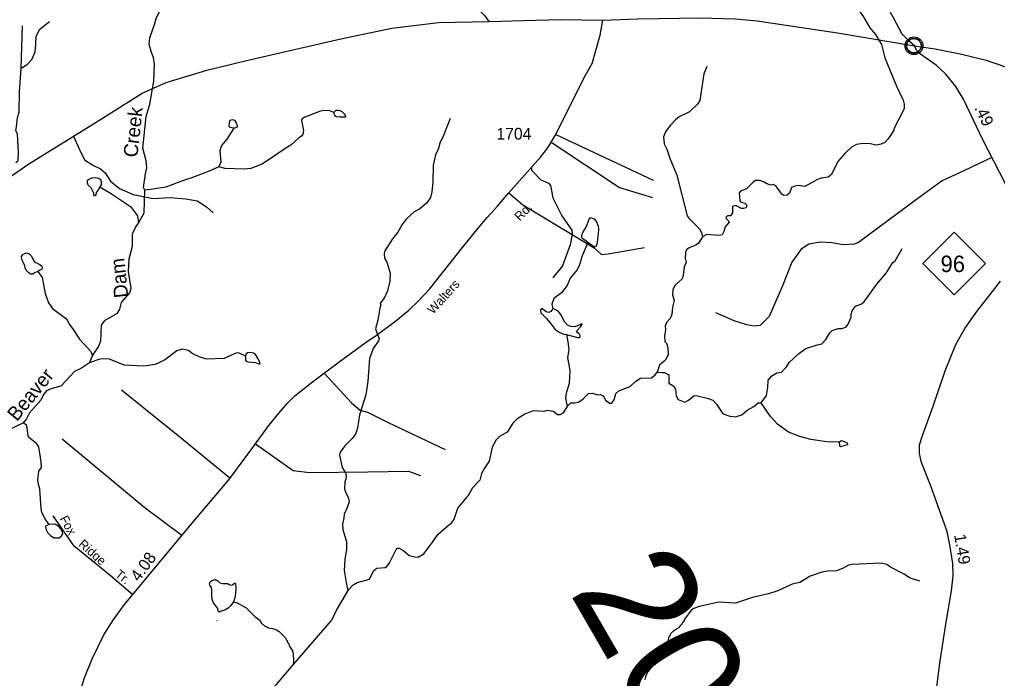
# Model space of a CAD drawing. Extents: x 2056842 to 2160602, y 826753 to 1016856.
# Drawn here: x 2115534 to 2125925, y 864081 to 871079 of the extents above; entities that cross this region are included whole.
import ezdxf

# ---------------------------------------------------------------- set-up
doc = ezdxf.new("R2010")
doc.units = 0
for name, color, linetype in [('Exist Civil Demographics Community CELL', 7, 'Continuous'), ('Exist Hydrographic Creek Single Shore', 7, 'Continuous'), ('Exist Hydrographic Creek Single Shore Label', 7, 'Continuous'), ('Exist Hydrographic Misc Water Feature', 7, 'Continuous'), ('Exist Road Non-System Type 51', 7, 'Continuous'), ('Exist Road Non-System Type 51 Label', 7, 'Continuous'), ('Exist Road Primary NC Attributed', 7, 'Continuous'), ('Exist Road Primary NC Service Mileage Hundredths English Label', 7, 'Continuous'), ('Exist Road Primary NC Shield CELL', 7, 'Continuous'), ('Exist Road Primary NC Shield Number Label', 7, 'Continuous'), ('Exist Road Secondary Mileage Hundredths English Label', 7, 'Continuous'), ('Exist Road Secondary Structure Standard Bridge Number Label', 7, 'Continuous'), ('Exist Road Secondary Type 51 Attributed', 7, 'Continuous'), ('Exist Road Secondary Type 51 Label', 7, 'Continuous'), ('Exist Road Secondary Type 51 Number Label', 7, 'Continuous')]:
    doc.layers.add(name, color=color, linetype=linetype)

msp = doc.modelspace()

# ---------------------------------------------------------------- linework, layer by layer
at = {"layer": 'Exist Civil Demographics Community CELL'}
msp.add_lwpolyline([(2124960, 870814), (2124961, 870819), (2124963, 870826), (2124966, 870833), (2124969, 870839), (2124972, 870844), (2124976, 870849), (2124980, 870854), (2124984, 870858), (2124990, 870863), (2124995, 870867), (2125000, 870870), (2125005, 870872), (2125011, 870874), (2125016, 870876), (2125021, 870877), (2125025, 870878), (2125029, 870879), (2125036, 870879), (2125040, 870879), (2125046, 870879), (2125051, 870878), (2125056, 870877), (2125061, 870876), (2125066, 870874), (2125073, 870871), (2125079, 870867), (2125084, 870864), (2125089, 870860), (2125092, 870856), (2125097, 870852), (2125100, 870847), (2125103, 870843), (2125107, 870838), (2125109, 870833), (2125111, 870828), (2125113, 870823), (2125114, 870818), (2125115, 870812), (2125116, 870807), (2125116, 870801), (2125116, 870795), (2125115, 870790), (2125114, 870784), (2125113, 870778), (2125111, 870772), (2125108, 870767), (2125105, 870761), (2125102, 870756), (2125098, 870751), (2125094, 870746), (2125089, 870742), (2125084, 870737), (2125079, 870734), (2125075, 870731), (2125068, 870728), (2125061, 870726), (2125055, 870724), (2125048, 870723), (2125044, 870722), (2125039, 870722), (2125034, 870722), (2125029, 870722), (2125024, 870723), (2125018, 870724), (2125013, 870726), (2125008, 870728), (2125003, 870730), (2125000, 870732), (2124993, 870736), (2124987, 870740), (2124982, 870745), (2124978, 870750), (2124975, 870754), (2124972, 870758), (2124968, 870765), (2124966, 870768), (2124964, 870772), (2124961, 870781), (2124960, 870788), (2124959, 870793), (2124959, 870799), (2124959, 870804), (2124959, 870810)], close=True, dxfattribs=at)
for centre, radius in [((2125038, 870801), 94.3), ((2125037, 870801), 76.7)]:
    msp.add_circle(centre, radius, dxfattribs=at)
at = {"layer": 'Exist Hydrographic Creek Single Shore'}
for points in [[(2116864, 869267), (2116850, 869295), (2116872, 869442), (2116887, 869506), (2116881, 869578), (2116843, 869712), (2116879, 870050), (2116917, 870180), (2116961, 870426), (2116967, 870606), (2116956, 870678), (2116936, 870730), (2116912, 870816), (2116919, 870884), (2116973, 871038), (2116985, 871090), (2117068, 871261)], [(2124402, 871239), (2124495, 871118), (2124570, 870990), (2124630, 870922), (2124694, 870815), (2124729, 870673), (2124853, 870371), (2124923, 870222), (2124935, 870182), (2124933, 870130), (2124830, 869932), (2124822, 869899), (2124765, 869813), (2124729, 869773), (2124689, 869755), (2124641, 869745), (2124573, 869760), (2124493, 869764), (2124426, 869753), (2124375, 869725), (2124304, 869655)], [(2120111, 870029), (2120039, 869848), (2120000, 869768), (2119982, 869700), (2119955, 869646), (2119929, 869528), (2119926, 869352), (2119916, 869250), (2119900, 869190), (2119863, 869131), (2119785, 869065), (2119728, 869037), (2119641, 868958), (2119600, 868902), (2119554, 868822), (2119497, 868750), (2119415, 868624), (2119409, 868595), (2119413, 868544), (2119437, 868504), (2119472, 868384), (2119470, 868300), (2119445, 868198), (2119411, 868128), (2119367, 868065), (2119372, 868044), (2119362, 868013), (2119342, 867887), (2119315, 867795), (2119339, 867735)], [(2124304, 869655), (2124230, 869573), (2124162, 869435), (2124127, 869404), (2124051, 869394), (2124011, 869382), (2123975, 869358), (2123877, 869307), (2123810, 869315), (2123773, 869311), (2123737, 869294), (2123714, 869235), (2123690, 869214), (2123654, 869212), (2123634, 869224), (2123569, 869312), (2123541, 869328), (2123517, 869320), (2123473, 869334), (2123445, 869351), (2123403, 869371), (2123353, 869369), (2123325, 869349), (2123258, 869281), (2123194, 869256), (2123182, 869238), (2123186, 869154), (2123194, 869144), (2123242, 869128), (2123262, 869109), (2123256, 869080), (2123228, 869072), (2123204, 869072), (2123146, 869106), (2123110, 869094), (2123109, 869026), (2123089, 868994), (2123057, 868996), (2123041, 868982), (2123037, 868970), (2123071, 868938), (2123075, 868926), (2123031, 868878), (2123019, 868828), (2122998, 868791), (2122964, 868785), (2122836, 868795), (2122791, 868773)], [(2116798, 868916), (2116858, 869026), (2116864, 869267)], [(2116308, 867506), (2116372, 867604), (2116398, 867668), (2116405, 867834), (2116445, 867888), (2116574, 867961), (2116598, 868003), (2116616, 868075), (2116658, 868119), (2116705, 868175), (2116719, 868228), (2116692, 868405), (2116700, 868537), (2116733, 868672), (2116735, 868803), (2116766, 868872), (2116798, 868916)], [(2122791, 868773), (2122748, 868705), (2122720, 868682), (2122650, 868656), (2122622, 868632), (2122610, 868606), (2122607, 868546), (2122617, 868504), (2122597, 868454), (2122586, 868362), (2122574, 868326), (2122498, 868253), (2122476, 868207), (2122472, 868155), (2122489, 868097), (2122471, 868023), (2122464, 867945), (2122448, 867905), (2122408, 867861), (2122394, 867823), (2122398, 867789), (2122386, 867715), (2122391, 867659), (2122409, 867641), (2122421, 867595), (2122427, 867523), (2122402, 867467), (2122382, 867451), (2122334, 867409), (2122308, 867335)], [(2123415, 867008), (2123471, 867088), (2123485, 867172), (2123488, 867248), (2123526, 867296), (2123582, 867326), (2123630, 867334), (2123685, 867391), (2123713, 867435), (2123813, 867531), (2123887, 867587), (2124010, 867626), (2124058, 867636), (2124102, 867680), (2124144, 867751), (2124168, 867777), (2124232, 867797), (2124272, 867797), (2124314, 867813), (2124340, 867845), (2124371, 867918), (2124371, 867949), (2124381, 867986), (2124417, 868036), (2124472, 868056), (2124504, 868076), (2124642, 868267), (2124743, 868387), (2124814, 868499), (2124838, 868516), (2124906, 868634), (2124914, 868646)], [(2119339, 867735), (2119357, 867692), (2119349, 867668), (2119290, 867587), (2119252, 867479), (2119235, 867239), (2119214, 867095), (2119147, 866881), (2119126, 866741), (2119104, 866677), (2119068, 866629), (2118990, 866550), (2118941, 866486), (2118933, 866454), (2118963, 866322), (2118999, 866264), (2119006, 866232), (2119002, 866196), (2118990, 866168), (2118986, 866100), (2118994, 866068), (2119031, 865998), (2119037, 865956), (2119005, 865868), (2118985, 865828), (2118980, 865784), (2118964, 865722), (2118968, 865664), (2119009, 865533), (2119007, 865452), (2118990, 865348), (2118984, 865228), (2119003, 865100), (2119021, 865015)], [(2116279, 867434), (2116308, 867506)], [(2116279, 867434), (2116191, 867377), (2116117, 867341), (2116035, 867253), (2115974, 867187), (2115876, 867160), (2115822, 867136), (2115790, 867096), (2115761, 867037), (2115641, 866903), (2115608, 866837), (2115574, 866797)], [(2121354, 866968), (2121392, 867009), (2121436, 867009), (2121472, 867017), (2121523, 867051), (2121579, 867107), (2121623, 867110), (2121675, 867094), (2121707, 867096), (2121739, 867078), (2121759, 867036), (2121811, 867000), (2121828, 867005), (2121851, 867039), (2121869, 867107), (2121903, 867137), (2122023, 867183), (2122084, 867239), (2122132, 867270), (2122248, 867274), (2122288, 867304), (2122308, 867335)], [(2122308, 867335), (2122360, 867329), (2122388, 867329), (2122432, 867305), (2122432, 867265), (2122432, 867217), (2122467, 867195), (2122485, 867185), (2122503, 867153), (2122511, 867081), (2122531, 867045), (2122603, 867016), (2122643, 867036), (2122699, 867082), (2122723, 867086), (2122839, 867057), (2122901, 867035), (2122943, 866989), (2122992, 866912), (2123012, 866892), (2123080, 866866), (2123146, 866858), (2123172, 866872), (2123208, 866881), (2123264, 866929), (2123336, 866971), (2123383, 867009), (2123415, 867008)], [(2121354, 866968), (2121306, 866898), (2121274, 866880), (2121250, 866882), (2121206, 866916), (2121138, 866927), (2121106, 866917), (2120990, 866923), (2120902, 866889), (2120817, 866836), (2120775, 866794), (2120717, 866697), (2120633, 866651), (2120597, 866615), (2120556, 866539), (2120525, 866389), (2120473, 866315), (2120443, 866259), (2120424, 866186), (2120346, 866106), (2120299, 866016)], [(2115416, 866722), (2115574, 866797)], [(2119021, 865014), (2119079, 865077), (2119123, 865101), (2119252, 865137), (2119294, 865224), (2119330, 865252), (2119418, 865260), (2119438, 865270), (2119465, 865310), (2119537, 865450), (2119547, 865463), (2119567, 865465), (2119619, 865435), (2119675, 865387), (2119733, 865371), (2119769, 865370), (2119831, 865406), (2119922, 865528), (2119978, 865610), (2120064, 865683), (2120129, 865737), (2120153, 865773), (2120191, 865891), (2120299, 866016)], [(2125100, 865114), (2124991, 865149), (2124935, 865187), (2124789, 865262), (2124749, 865292), (2124689, 865306), (2124381, 865292), (2124343, 865284), (2124279, 865248), (2124215, 865225), (2124119, 865221), (2124059, 865211), (2123935, 865166), (2123824, 865100), (2123744, 865084), (2123590, 865013), (2123491, 864978), (2123323, 864940), (2123141, 864879)], [(2119021, 865014), (2118906, 864818), (2118850, 864698)], [(2123141, 864879), (2122965, 864890), (2122755, 864845), (2122699, 864825), (2122669, 864805), (2122604, 864713)], [(2118227, 863969), (2118443, 864225), (2118850, 864698)], [(2122604, 864713), (2122595, 864697), (2122581, 864677), (2122573, 864663), (2122563, 864651), (2122557, 864643), (2122549, 864635), (2122543, 864627), (2122535, 864620), (2122527, 864613), (2122519, 864608), (2122513, 864604), (2122505, 864598), (2122492, 864590), (2122484, 864584), (2122476, 864578), (2122466, 864568), (2122456, 864558), (2122450, 864550), (2122446, 864543), (2122440, 864532), (2122434, 864519), (2122430, 864508), (2122425, 864495), (2122422, 864478), (2122417, 864459), (2122415, 864445), (2122412, 864429), (2122410, 864423), (2122406, 864414), (2122398, 864402), (2122387, 864392), (2122377, 864384), (2122366, 864375), (2122354, 864361), (2122344, 864353), (2122332, 864341), (2122322, 864329), (2122316, 864321), (2122308, 864309), (2122296, 864291), (2122290, 864282), (2122283, 864267), (2122275, 864247), (2122269, 864235), (2122263, 864223), (2122255, 864213), (2122233, 864185), (2122216, 864158), (2122210, 864150), (2122196, 864124), (2122190, 864111), (2122186, 864100), (2122180, 864082), (2122176, 864066)]]:
    msp.add_lwpolyline(points, dxfattribs=at)
at = {"layer": 'Exist Hydrographic Misc Water Feature'}
msp.add_line((2117635, 864693), (2117634, 864695), dxfattribs=at)
for points in [[(2122838, 870579), (2122804, 870504), (2122761, 870220), (2122738, 870180), (2122654, 870098), (2122542, 870047), (2122504, 870015), (2122449, 869953), (2122399, 869885), (2122375, 869833), (2122384, 869761), (2122412, 869702), (2122448, 869597), (2122517, 869427), (2122628, 868996), (2122647, 868968), (2122759, 868857), (2122781, 868818), (2122791, 868773)], [(2118875, 870093), (2118830, 870110), (2118763, 870112), (2118720, 870102), (2118565, 870042), (2118537, 870026), (2118529, 870006), (2118552, 869902), (2118544, 869861), (2118530, 869842), (2118502, 869823), (2118418, 869745), (2118365, 869715), (2118113, 869544), (2117993, 869497), (2117922, 869489), (2117718, 869496), (2117653, 869514)], [(2118875, 870093), (2118872, 870081), (2118876, 870067), (2118897, 870050), (2118937, 870046), (2118996, 870046), (2119001, 870057), (2118992, 870072), (2118962, 870099), (2118940, 870111), (2118920, 870115), (2118896, 870112), (2118875, 870093)], [(2117810, 869926), (2117789, 869928), (2117773, 869932), (2117763, 869945), (2117764, 869989), (2117773, 870009), (2117797, 870017), (2117817, 870009), (2117837, 869982), (2117847, 869953), (2117845, 869937), (2117830, 869930), (2117810, 869926)], [(2117810, 869926), (2117738, 869808), (2117681, 869742), (2117663, 869686), (2117674, 869566), (2117653, 869514)], [(2117653, 869514), (2117548, 869469), (2117476, 869439), (2117355, 869396), (2117306, 869380), (2117237, 869357), (2117090, 869298), (2116952, 869278), (2116864, 869267)], [(2116388, 869301), (2116367, 869264), (2116349, 869241), (2116345, 869219), (2116338, 869208), (2116329, 869208), (2116324, 869218), (2116325, 869230), (2116320, 869244), (2116295, 869292), (2116265, 869322), (2116256, 869341), (2116256, 869366), (2116266, 869379), (2116301, 869398), (2116335, 869401), (2116377, 869394), (2116394, 869380), (2116401, 869359), (2116401, 869325), (2116388, 869301)], [(2116388, 869301), (2116499, 869235), (2116713, 869093), (2116786, 868996), (2116798, 868916)], [(2121573, 868711), (2121540, 868735), (2121512, 868755), (2121509, 868770), (2121510, 868788), (2121521, 868817), (2121555, 868875), (2121585, 868960), (2121597, 868974), (2121608, 868975), (2121638, 868963), (2121664, 868931), (2121681, 868886), (2121686, 868858), (2121683, 868801), (2121667, 868689), (2121653, 868665), (2121643, 868664), (2121613, 868682), (2121573, 868711)], [(2121573, 868711), (2121513, 868571), (2121480, 868465), (2121457, 868417), (2121386, 868331), (2121352, 868256), (2121291, 868178), (2121211, 868118), (2121191, 868058), (2121199, 868006)], [(2115727, 868403), (2115694, 868389), (2115674, 868375), (2115655, 868374), (2115637, 868387), (2115603, 868419), (2115593, 868443), (2115592, 868462), (2115578, 868489), (2115558, 868529), (2115556, 868562), (2115564, 868580), (2115591, 868596), (2115610, 868600), (2115638, 868592), (2115659, 868570), (2115686, 868518), (2115698, 868504), (2115720, 868492), (2115751, 868478), (2115772, 868459), (2115775, 868443), (2115770, 868428), (2115750, 868418), (2115727, 868403)], [(2115727, 868403), (2115775, 868340), (2115808, 868170), (2115842, 868072), (2115886, 868012), (2116021, 867909), (2116045, 867883), (2116061, 867845), (2116097, 867799), (2116170, 867683), (2116290, 867554), (2116309, 867506)], [(2121199, 868006), (2121181, 867978), (2121158, 867969), (2121130, 867975), (2121092, 868005), (2121076, 868005), (2121068, 867989), (2121073, 867964), (2121132, 867905), (2121184, 867844), (2121227, 867788), (2121268, 867758), (2121318, 867739), (2121344, 867735)], [(2121344, 867735), (2121423, 867714), (2121461, 867701), (2121480, 867702), (2121491, 867711), (2121492, 867719), (2121480, 867740), (2121457, 867758), (2121458, 867777), (2121499, 867818), (2121512, 867842), (2121506, 867847), (2121492, 867837), (2121430, 867816), (2121391, 867818), (2121358, 867832), (2121329, 867865), (2121284, 867946), (2121258, 867981), (2121225, 868000), (2121199, 868006)], [(2121344, 867735), (2121361, 867657), (2121369, 867576), (2121358, 867488), (2121382, 867354), (2121375, 867215), (2121341, 867112), (2121336, 867058), (2121354, 866968)], [(2117936, 867505), (2117866, 867537), (2117842, 867539), (2117760, 867505), (2117709, 867478), (2117521, 867473), (2117444, 867497), (2117368, 867531), (2117330, 867564), (2117262, 867580), (2117204, 867560), (2117075, 867462), (2116975, 867415), (2116855, 867399), (2116647, 867409), (2116489, 867471), (2116423, 867477), (2116373, 867468), (2116279, 867434)], [(2117936, 867505), (2117936, 867460), (2117943, 867452), (2117965, 867443), (2118002, 867440), (2118043, 867438), (2118078, 867422), (2118087, 867421), (2118090, 867423), (2118088, 867435), (2118066, 867484), (2118043, 867520), (2118019, 867536), (2117989, 867544), (2117955, 867539), (2117939, 867525), (2117936, 867505)], [(2124245, 866593), (2124137, 866589), (2123943, 866618), (2123825, 866651), (2123703, 866697), (2123586, 866780), (2123512, 866864), (2123415, 867008)], [(2115849, 865717), (2115819, 865755), (2115802, 865785), (2115778, 865828), (2115767, 865859), (2115762, 865934), (2115749, 866096), (2115737, 866140), (2115728, 866192), (2115740, 866284), (2115766, 866322), (2115763, 866382), (2115739, 866540), (2115714, 866578), (2115634, 866639), (2115624, 866659), (2115612, 866769), (2115574, 866797)], [(2124245, 866593), (2124269, 866609), (2124295, 866598)], [(2124303, 866554), (2124257, 866541), (2124249, 866549), (2124245, 866593)], [(2124295, 866598), (2124327, 866582), (2124333, 866562), (2124303, 866554)], [(2115849, 865717), (2115816, 865703), (2115811, 865697), (2115809, 865687), (2115816, 865659), (2115831, 865632), (2115862, 865601), (2115900, 865576), (2115936, 865573), (2115956, 865576), (2115981, 865596), (2115993, 865617), (2115991, 865634), (2115974, 865669), (2115950, 865696), (2115917, 865716), (2115887, 865721), (2115849, 865717)], [(2117807, 864894), (2117779, 864854), (2117751, 864829), (2117714, 864805), (2117676, 864794), (2117659, 864786), (2117648, 864789), (2117640, 864823), (2117629, 864838), (2117596, 864883), (2117582, 864920), (2117576, 864964), (2117578, 865024), (2117573, 865046), (2117555, 865070), (2117551, 865087), (2117558, 865107), (2117578, 865122), (2117600, 865129), (2117622, 865127), (2117643, 865113), (2117664, 865098), (2117693, 865088), (2117714, 865089), (2117743, 865089), (2117762, 865079), (2117778, 865073), (2117796, 865074), (2117818, 865094), (2117826, 865095), (2117828, 865088), (2117832, 865029), (2117830, 864985), (2117820, 864936), (2117807, 864894)], [(2117807, 864894), (2117846, 864883), (2117942, 864830), (2118033, 864740), (2118090, 864695)], [(2118090, 864695), (2118093, 864687), (2118095, 864681), (2118101, 864671), (2118107, 864663), (2118114, 864657), (2118120, 864653), (2118125, 864649), (2118138, 864641), (2118150, 864633), (2118163, 864628), (2118181, 864620), (2118202, 864614), (2118223, 864610), (2118246, 864603), (2118265, 864596), (2118291, 864578), (2118310, 864561), (2118325, 864547), (2118343, 864530), (2118356, 864516), (2118364, 864502), (2118372, 864486), (2118376, 864476), (2118385, 864460), (2118394, 864445), (2118400, 864431), (2118406, 864417), (2118413, 864407), (2118421, 864395), (2118429, 864384), (2118433, 864375), (2118436, 864369), (2118438, 864361), (2118439, 864355), (2118440, 864345), (2118442, 864335), (2118442, 864323), (2118442, 864313), (2118444, 864305), (2118444, 864295), (2118444, 864287), (2118444, 864275), (2118444, 864261), (2118445, 864249), (2118444, 864245), (2118442, 864233), (2118443, 864225)]]:
    msp.add_lwpolyline(points, dxfattribs=at)
at = {"layer": 'Exist Road Non-System Type 51'}
for p, q in [((2115551, 870562), (2115566, 871011)), ((2121233, 869860), (2122266, 869373))]:
    msp.add_line(p, q, dxfattribs=at)
for points in [[(2115551, 870562), (2115615, 870603), (2115665, 870655), (2115699, 870735), (2115706, 870813), (2115710, 870904), (2115748, 870978), (2115853, 871060)], [(2115496, 869560), (2115521, 869582), (2115524, 869663), (2115513, 869864), (2115494, 869899), (2115502, 869941), (2115512, 870039), (2115531, 870095), (2115534, 870309), (2115551, 870562)], [(2116107, 869840), (2116167, 869705), (2116226, 869591), (2116312, 869532), (2116395, 869492), (2116443, 869450), (2116500, 869363), (2116595, 869285), (2116743, 869222), (2116955, 869177), (2117133, 869189), (2117301, 869175), (2117422, 869154), (2117519, 869090), (2117591, 869027)], [(2121184, 869777), (2121909, 869294), (2122258, 869190)], [(2125866, 869615), (2125573, 869476), (2125337, 869366), (2125064, 869168), (2124448, 868712), (2124405, 868692), (2124289, 868688), (2124164, 868709), (2124046, 868716), (2123921, 868692), (2123838, 868641), (2123739, 868501), (2123642, 868250), (2123499, 867927), (2123404, 867830), (2123341, 867823), (2123263, 867836), (2123128, 867880), (2122933, 867965)], [(2120975, 869512), (2120975, 869478), (2121073, 869376), (2121156, 869341), (2121175, 869318), (2121200, 869187), (2121297, 868994), (2121401, 868842), (2121407, 868797)], [(2120732, 869239), (2120880, 869112), (2121407, 868797)], [(2121407, 868797), (2121386, 868687), (2121303, 868465), (2121201, 868336)], [(2121407, 868797), (2121641, 868654), (2121716, 868584), (2121789, 868590), (2122175, 868658)], [(2118771, 867324), (2119061, 867008), (2119155, 866929), (2119230, 866910), (2119450, 866800), (2120057, 866514)], [(2117770, 866207), (2117237, 866643), (2116617, 867143)], [(2117258, 865600), (2116870, 865890), (2115987, 866624)], [(2118043, 866573), (2118441, 866290), (2118616, 866269), (2119235, 866277), (2119667, 866282), (2119796, 866236)], [(2116737, 864969), (2116496, 865175), (2116114, 865487), (2115890, 865807)]]:
    msp.add_lwpolyline(points, dxfattribs=at)
at = {"layer": 'Exist Road Primary NC Attributed'}
for points in [[(2125045, 870799), (2124986, 870848), (2124913, 870925), (2124822, 871098), (2124598, 871505), (2124371, 871928), (2124126, 872382), (2123845, 872889), (2123640, 873280), (2123533, 873497), (2123394, 873774), (2123312, 873980)], [(2109249, 867619), (2109580, 867901), (2109895, 868118), (2110256, 868274), (2110579, 868320), (2110883, 868320), (2112063, 868337), (2113120, 868348), (2113344, 868367), (2113701, 868424), (2113939, 868502), (2114239, 868612), (2114596, 868802), (2115166, 869225), (2115632, 869546), (2116350, 869991), (2116837, 870299), (2117092, 870412), (2117524, 870543), (2117945, 870646), (2118949, 870876), (2119491, 870989), (2119985, 871048), (2120520, 871060)], [(2120520, 871060), (2120888, 871069), (2121287, 871079), (2121731, 871074)], [(2121731, 871074), (2122105, 871087), (2122767, 871099), (2123138, 871086), (2123370, 871065), (2124224, 870937), (2125045, 870799)], [(2126109, 868567), (2126124, 868649), (2126132, 868748), (2126135, 868899), (2126127, 869036), (2126106, 869118), (2126007, 869340), (2125771, 869802), (2125563, 870233), (2125484, 870368), (2125373, 870504), (2125273, 870596), (2125108, 870711), (2125065, 870753), (2125045, 870799)], [(2125045, 870799), (2125263, 870767), (2125527, 870715), (2125805, 870649), (2126001, 870579), (2126218, 870473), (2126677, 870252), (2127175, 870000), (2127311, 869928)], [(2125250, 863738), (2125312, 864242), (2125378, 864659), (2125435, 865011), (2125454, 865172), (2125451, 865303), (2125419, 865499), (2125392, 865641), (2125212, 866135), (2125119, 866374), (2125097, 866469), (2125095, 866561), (2125124, 866651), (2125240, 866972), (2125368, 867348), (2125482, 867627), (2125577, 867798), (2125707, 867978), (2125848, 868159), (2125958, 868300)]]:
    msp.add_lwpolyline(points, dxfattribs=at)
at = {"layer": 'Exist Road Primary NC Shield CELL'}
msp.add_lwpolyline([(2125133, 868487), (2125466, 868820), (2125799, 868487), (2125466, 868154)], close=True, dxfattribs=at)
at = {"layer": 'Exist Road Secondary Type 51 Attributed'}
for points in [[(2116400, 874819), (2117090, 874118), (2117335, 873872), (2117574, 873684), (2117884, 873433), (2118017, 873320), (2118106, 873220), (2118234, 873038), (2118419, 872787), (2118489, 872700), (2118578, 872608), (2118709, 872509), (2119134, 872237), (2119425, 872033), (2119611, 871890), (2119809, 871723), (2120144, 871427), (2120391, 871203), (2120477, 871119), (2120520, 871060)], [(2116086, 863656), (2116223, 864089), (2116307, 864291), (2116430, 864545), (2116530, 864700), (2116651, 864865), (2117346, 865706), (2117758, 866191), (2118004, 866518), (2118184, 866767), (2118291, 866902), (2118385, 867007), (2118460, 867082), (2118647, 867230), (2118931, 867443), (2119206, 867645), (2119337, 867735), (2119533, 867878), (2119669, 867993), (2119773, 868093), (2119890, 868217), (2120255, 868675), (2120406, 868864), (2120504, 868978), (2120611, 869098), (2120730, 869237), (2121070, 869619), (2121149, 869717), (2121227, 869849), (2121547, 870487), (2121617, 870613), (2121704, 870913), (2121731, 871074)]]:
    msp.add_lwpolyline(points, dxfattribs=at)

# ---------------------------------------------------------------- texts
at = {"layer": 'Exist Hydrographic Creek Single Shore Label'}
for s, rotation, p in [('Creek', 83.6805, (2116786, 869610)), ('Dam', 96.2425, (2116691, 868131)), ('Beaver', 50.7385, (2115506, 866804))]:
    msp.add_text(s, height=150, rotation=rotation, dxfattribs=at).set_placement(p)
at = {"layer": 'Exist Road Non-System Type 51 Label'}
for s, rotation, p in [('Fox', 298.3543, (2115958, 865779)), ('Ridge', 318.6871, (2116153, 865495)), ('Tr.', 321.8256, (2116542, 865171))]:
    msp.add_text(s, height=95, rotation=rotation, dxfattribs=at).set_placement(p)
at = {"layer": 'Exist Road Primary NC Service Mileage Hundredths English Label'}
for s, rotation, p in [('.49', 295.8123, (2125677, 870141)), ('1.49', 279.3658, (2125464, 865605))]:
    msp.add_text(s, height=125, rotation=rotation, dxfattribs=at).set_placement(p)
at = {"layer": 'Exist Road Primary NC Shield Number Label'}
msp.add_text('96', height=175, dxfattribs=at).set_placement((2125320, 868397))
at = {"layer": 'Exist Road Secondary Mileage Hundredths English Label'}
msp.add_text('4.08', height=125, rotation=54.0936, dxfattribs=at).set_placement((2116803, 865101))
at = {"layer": 'Exist Road Secondary Structure Standard Bridge Number Label'}
msp.add_text('20', height=1230.3, rotation=300, dxfattribs=at).set_placement((2121367, 865005))
at = {"layer": 'Exist Road Secondary Type 51 Label'}
for s, rotation, p in [('Rd.', 45.8204, (2120851, 868933)), ('Walters', 48.0193, (2119930, 867943))]:
    msp.add_text(s, height=95, rotation=rotation, dxfattribs=at).set_placement(p)
at = {"layer": 'Exist Road Secondary Type 51 Number Label'}
msp.add_text('1704', height=125, dxfattribs=at).set_placement((2120601, 869804))

doc.saveas('drawing.dxf')
